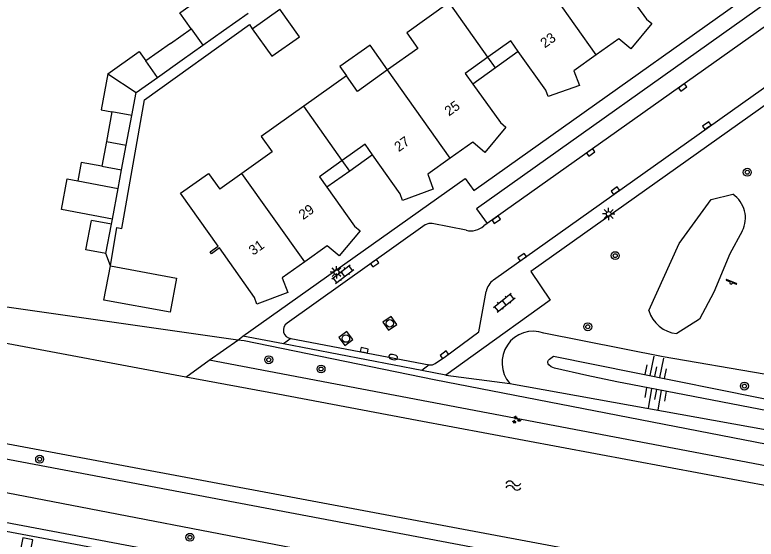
# Model space of a CAD drawing. Extents: x 124000 to 128010, y 398999 to 403000.
# Drawn here: x 126739.4 to 126814, y 399717.7 to 399770.5 of the extents above; entities that cross this region are included whole.
import ezdxf

# ---------------------------------------------------------------- set-up
doc = ezdxf.new("R2010")
doc.units = 0
for name, color, linetype in [('gg-afsc-erfafscheiding', 7, 'Continuous'), ('gg-afsc-muur', 7, 'Continuous'), ('gg-anno-huisnummerreeks BGT', 7, 'Continuous'), ('gg-bbg-bijgebouw', 7, 'Continuous'), ('gg-bbg-gedigitaliseerde bebouwing', 7, 'Continuous'), ('gg-bbg-gedigitaliseerde bijgebouw', 7, 'Continuous'), ('gg-bbg-hoofdgebouw', 7, 'Continuous'), ('gg-bbg-luifel en loopbrug', 7, 'Continuous'), ('gg-bbg-tussenscheiding', 7, 'Continuous'), ('gg-knt-BGT kruinlijn', 7, 'Continuous'), ('gg-knt-bovenkant onderkant talud', 7, 'Continuous'), ('gg-knt-verharding', 7, 'Continuous'), ('gg-knt-verharding nz', 7, 'Continuous'), ('gg-kntw-beschoeiing', 7, 'Continuous'), ('gt-grn-groengrens', 7, 'Continuous'), ('gt-grn-vlakafsluiter', 7, 'Continuous'), ('gt-grn-weggrens', 7, 'Continuous'), ('gt-symb-boom', 7, 'Continuous'), ('gt-symb-brandkraan', 7, 'Continuous'), ('gt-symb-groenvak', 7, 'Continuous'), ('gt-symb-klinker verharding', 7, 'Continuous'), ('gt-symb-kolk', 7, 'Continuous'), ('gt-symb-lichtmast', 7, 'Continuous'), ('gt-symb-rioolschacht', 7, 'Continuous'), ('gt-symb-speelvoorziening', 7, 'Continuous'), ('gt-symb-talud symbool', 7, 'Continuous'), ('gt-symb-watersymbool', 7, 'Continuous')]:
    doc.layers.add(name, color=color, linetype=linetype)

# ---------------------------------------------------------------- blocks, each defined once
blk = doc.blocks.new('gt0-SV')
at = {"layer": 'gt-symb-speelvoorziening'}
for p, q in [((-0.477, 0.255), (-0.08, 0.096)), ((0.542, -0.076), (-0.449, 0.324)), ((0.125, 0.014), (0.515, -0.143))]:
    blk.add_line(p, q, dxfattribs=at)
for centre, radius, start, end in [((-0.466, 0.291), 0.0369, 63.6251, 252.66016), ((-0.002, -0.005), 0.128, 127.68665, 8.59861), ((0.531, -0.111), 0.0363, 243.50852, 72.54358)]:
    blk.add_arc(centre, radius, start, end, dxfattribs=at)
blk = doc.blocks.new('gt0-BOOM')
at = {"layer": 'gt-symb-boom'}
for radius in [0.4, 0.2]:
    blk.add_circle((0, 0), radius, dxfattribs=at)
blk = doc.blocks.new('gt0-KOLK')
at = {"layer": 'gt-symb-kolk'}
blk.add_lwpolyline([(0, 0), (0.375, 0), (0.375, 0.4), (-0.375, 0.4), (-0.375, 0), (0, 0)], dxfattribs=at)
blk = doc.blocks.new('gt0-LMAST')
at = {"layer": 'gt-symb-lichtmast'}
for p, q in [((-0.182, 0.173), (-0.447, 0.438)), ((-0.005, 0.246), (-0.005, 0.621)), ((0.172, 0.173), (0.437, 0.438)), ((-0.255, -0.004), (-0.63, -0.004)), ((-0.182, -0.181), (-0.447, -0.446)), ((-0.005, -0.254), (-0.005, -0.629)), ((0.437, -0.446), (0.172, -0.181)), ((0.245, -0.004), (0.62, -0.004))]:
    blk.add_line(p, q, dxfattribs=at)
blk.add_circle((-0.005, -0.004), 0.25, dxfattribs=at)
blk = doc.blocks.new('gt0-KL1')
at = {"layer": 'gt-symb-klinker verharding'}
for p, q in [((-1.15, 0.3), (1.15, 0.3)), ((-1, -0.3), (-1, 0.3)), ((-0.5, 0.3), (-0.5, 0.45)), ((0, -0.3), (0, 0.3)), ((0.5, 0.3), (0.5, 0.45)), ((1, -0.3), (1, 0.3)), ((-1.15, -0.3), (1.15, -0.3)), ((-0.5, -0.45), (-0.5, -0.3)), ((0.5, -0.45), (0.5, -0.3))]:
    blk.add_line(p, q, dxfattribs=at)
blk = doc.blocks.new('gt0-RS')
at = {"layer": 'gt-symb-rioolschacht'}
blk.add_lwpolyline([(-0.5, -0.5), (0.5, -0.5), (0.5, 0.5), (-0.5, 0.5)], close=True, dxfattribs=at)
blk.add_circle((0, 0), 0.375, dxfattribs=at)
blk = doc.blocks.new('gt0-BR')
at = {"layer": 'gt-symb-brandkraan'}
for centre, radius, start, end in [((-0.244, 0), 0.206, 107.56694, 252.43307), ((0.599, -2.664), 3, 106.89205, 107.56694), ((0, -0.691), 0.938, 73.10799, 106.89205), ((-0.599, -2.664), 3, 72.43309, 73.10799), ((0.244, 0), 0.206, 287.56695, 72.43309), ((0.599, 2.664), 3, 252.43307, 253.10797), ((0, 0.691), 0.938, 253.10797, 286.89206), ((-0.599, 2.664), 3, 286.89206, 287.56695)]:
    blk.add_arc(centre, radius, start, end, dxfattribs=at)
blk = doc.blocks.new('gt0-GRVAK')
at = {"layer": 'gt-symb-groenvak'}
for p, q in [((-0.11, 0.189), (-0.228, 0.24)), ((-0.182, 0.153), (0.088, 0.153)), ((-0.091, 0.211), (-0.156, 0.322)), ((-0.047, 0.214), (-0.047, 0.393)), ((-0.004, 0.211), (0.061, 0.322)), ((0.015, 0.189), (0.133, 0.24)), ((0.262, -0.052), (0.197, 0.059)), ((0.305, -0.049), (0.305, 0.13)), ((0.349, -0.052), (0.414, 0.059)), ((-0.245, -0.228), (-0.363, -0.177)), ((-0.318, -0.264), (-0.047, -0.264)), ((-0.226, -0.206), (-0.291, -0.095)), ((-0.183, -0.203), (-0.183, -0.024)), ((-0.139, -0.206), (-0.074, -0.095)), ((-0.12, -0.228), (-0.002, -0.177)), ((0.243, -0.074), (0.125, -0.023)), ((0.17, -0.11), (0.441, -0.11)), ((0.368, -0.074), (0.486, -0.023))]:
    blk.add_line(p, q, dxfattribs=at)
blk = doc.blocks.new('gt0-TALUD_1')
at = {"layer": 'gt-symb-talud symbool'}
for p, q in [((-1, -1), (-1, 0)), ((-0.5, -2), (-0.5, 0)), ((0, -1), (0, 0)), ((0.5, -2), (0.5, 0)), ((1, -1), (1, 0))]:
    blk.add_line(p, q, dxfattribs=at)
blk = doc.blocks.new('gt0-WA')
at = {"layer": 'gt-symb-watersymbool'}
for centre, start, end in [((-0.323, 0.022), 28.07249, 151.92751), ((0.427, 0.422), 208.07248, 331.92751), ((-0.323, -0.428), 28.07249, 151.92751), ((0.427, -0.028), 208.07248, 331.92751)]:
    blk.add_arc(centre, 0.425, start, end, dxfattribs=at)

msp = doc.modelspace()

# ---------------------------------------------------------------- linework, layer by layer
at = {"layer": 'gg-afsc-erfafscheiding'}
msp.add_line((126749.084, 399749.434), (126749.18, 399749.946), dxfattribs=at)
at = {"layer": 'gg-afsc-muur'}
for points in [[(126752.415, 399761.935), (126762.976, 399769.516), (126763.267, 399769.11)], [(126748.996, 399745.226), (126749.635, 399749.104), (126750.136, 399748.995), (126752.415, 399761.935)]]:
    msp.add_lwpolyline(points, dxfattribs=at)
at = {"layer": 'gg-bbg-bijgebouw'}
msp.add_lwpolyline([(126748.996, 399745.226), (126755.653, 399743.994), (126755.004, 399740.562), (126748.321, 399741.789), (126748.996, 399745.226)], dxfattribs=at)
at = {"layer": 'gg-bbg-gedigitaliseerde bebouwing'}
for p, q in [((126772.737, 399764.362), (126768.454, 399761.319)), ((126762.216, 399754.543), (126759.985, 399752.965))]:
    msp.add_line(p, q, dxfattribs=at)
for points in [[(126783.086, 399771.73), (126778.812, 399768.684), (126779.925, 399767.121), (126776.887, 399764.96)], [(126776.887, 399764.96), (126773.849, 399762.798), (126772.737, 399764.362)], [(126768.454, 399761.319), (126764.148, 399758.26), (126765.259, 399756.695), (126762.216, 399754.543)]]:
    msp.add_lwpolyline(points, dxfattribs=at)
at = {"layer": 'gg-bbg-gedigitaliseerde bijgebouw'}
for p, q in [((126760.37, 399768.918), (126762.848, 399770.676)), ((126755.019, 399767.617), (126757.108, 399769.101)), ((126758.284, 399767.438), (126760.37, 399768.918)), ((126755.019, 399767.617), (126752.545, 399765.86)), ((126756.198, 399765.957), (126758.284, 399767.438)), ((126753.724, 399764.2), (126756.198, 399765.957)), ((126751.574, 399762.673), (126753.724, 399764.2)), ((126751.138, 399760.353), (126751.574, 399762.673)), ((126749.137, 399760.729), (126748.577, 399757.747)), ((126750.578, 399757.371), (126751.138, 399760.353)), ((126748.577, 399757.747), (126750.578, 399757.371)), ((126745.706, 399753.796), (126749.761, 399753.032)), ((126749.18, 399749.946), (126749.761, 399753.032)), ((126749.084, 399749.434), (126747.081, 399749.81)), ((126748.525, 399746.467), (126749.084, 399749.434))]:
    msp.add_line(p, q, dxfattribs=at)
for points in [[(126757.108, 399769.101), (126755.967, 399770.707), (126760.515, 399773.939)], [(126748.726, 399764.577), (126751.884, 399766.8), (126752.545, 399765.86)], [(126748.726, 399764.577), (126748.041, 399760.935), (126749.137, 399760.729)], [(126749.18, 399749.946), (126744.061, 399750.91), (126744.642, 399753.996), (126745.706, 399753.796)], [(126748.525, 399746.467), (126746.523, 399746.844), (126747.081, 399749.81)]]:
    msp.add_lwpolyline(points, dxfattribs=at)
at = {"layer": 'gg-bbg-hoofdgebouw'}
for points in [[(126800.128, 399773.97), (126802.935, 399770.077), (126803.481, 399769.63), (126801.379, 399767.081), (126800.147, 399768.097), (126797.884, 399766.485)], [(126790.039, 399766.829), (126789.283, 399767.887), (126786.985, 399766.245)], [(126797.884, 399766.485), (126795.624, 399764.874), (126796.188, 399763.392), (126793.061, 399762.274), (126792.83, 399762.923), (126790.039, 399766.829)], [(126786.985, 399766.245), (126784.686, 399764.602), (126785.451, 399763.54)], [(126785.451, 399763.54), (126788.252, 399759.653), (126788.783, 399759.204), (126786.679, 399756.647), (126785.45, 399757.671), (126783.189, 399756.06)], [(126775.378, 399756.406), (126774.632, 399757.471), (126772.329, 399755.835)], [(126783.189, 399756.06), (126780.928, 399754.45), (126781.482, 399752.948), (126778.385, 399751.805), (126778.137, 399752.467), (126775.378, 399756.406)], [(126772.329, 399755.835), (126770.026, 399754.199), (126770.779, 399753.139)], [(126768.538, 399745.636), (126766.265, 399744.02), (126766.827, 399742.545), (126763.734, 399741.377), (126763.497, 399742.053), (126759.965, 399747.039), (126759.15, 399746.459), (126759.028, 399746.63), (126759.843, 399747.21), (126756.054, 399752.538), (126758.865, 399754.538), (126759.985, 399752.965)], [(126770.779, 399753.139), (126773.56, 399749.224), (126774.108, 399748.759), (126772.014, 399746.239), (126770.811, 399747.252), (126768.538, 399745.636)]]:
    msp.add_lwpolyline(points, dxfattribs=at)
at = {"layer": 'gg-bbg-luifel en loopbrug'}
for p, q in [((126763.267, 399769.11), (126766.038, 399771.084)), ((126790.039, 399766.829), (126787.745, 399765.184)), ((126787.745, 399765.184), (126786.985, 399766.245)), ((126787.745, 399765.184), (126785.451, 399763.54)), ((126748.577, 399757.747), (126748.11, 399755.258)), ((126750.11, 399754.883), (126750.578, 399757.371)), ((126775.378, 399756.406), (126773.078, 399754.773)), ((126773.078, 399754.773), (126772.329, 399755.835)), ((126748.11, 399755.258), (126750.11, 399754.883)), ((126749.761, 399753.032), (126750.11, 399754.883)), ((126773.078, 399754.773), (126770.779, 399753.139))]:
    msp.add_line(p, q, dxfattribs=at)
for points in [[(126763.267, 399769.11), (126765.228, 399766.33), (126768.008, 399768.291), (126766.038, 399771.084)], [(126776.887, 399764.96), (126775.129, 399767.453), (126772.076, 399765.3), (126772.737, 399764.362)], [(126748.11, 399755.258), (126746.052, 399755.644), (126745.706, 399753.796)]]:
    msp.add_lwpolyline(points, dxfattribs=at)
at = {"layer": 'gg-bbg-tussenscheiding'}
for p, q in [((126797.884, 399766.485), (126791.55, 399775.397)), ((126786.985, 399766.245), (126783.086, 399771.73)), ((126757.108, 399769.101), (126758.284, 399767.438)), ((126753.724, 399764.2), (126752.545, 399765.86)), ((126748.726, 399764.577), (126751.574, 399762.673)), ((126783.189, 399756.06), (126776.887, 399764.96)), ((126772.329, 399755.835), (126768.454, 399761.319)), ((126751.138, 399760.353), (126749.137, 399760.729)), ((126768.538, 399745.636), (126762.216, 399754.543))]:
    msp.add_line(p, q, dxfattribs=at)
at = {"layer": 'gg-knt-BGT kruinlijn'}
for p, q in [((126761.809, 399737.764), (126721.317, 399743.542)), ((126722.765, 399725.412), (126829.331, 399704.974))]:
    msp.add_line(p, q, dxfattribs=at)
for points in [[(126854.702, 399717.82), (126850.847, 399720.296), (126781.568, 399733.766), (126762.446, 399737.673), (126761.809, 399737.764)], [(126845.382, 399724.394), (126837.031, 399726.262), (126831.691, 399727.41), (126826.716, 399728.405), (126818.942, 399729.886), (126803.971, 399732.778), (126799.946, 399733.569), (126796.938, 399734.188), (126793.7, 399734.944), (126793.345, 399735.078), (126793.125, 399735.257), (126793.054, 399735.376), (126793.018, 399735.516), (126793.021, 399735.587), (126793.079, 399735.726), (126793.186, 399735.855), (126793.572, 399736.138), (126822.529, 399730.291), (126845.768, 399725.755)]]:
    msp.add_lwpolyline(points, dxfattribs=at)
at = {"layer": 'gg-knt-bovenkant onderkant talud'}
for points in [[(126835.426, 399729.53), (126824.943, 399732.575), (126804.628, 399736.089), (126792.61, 399738.47)], [(126789.184, 399733.403), (126818.45, 399728.122), (126831.369, 399725.883), (126842.449, 399723.007)]]:
    msp.add_lwpolyline(points, dxfattribs=at)
msp.add_arc((126791.557, 399735.49), 3.16, 70.54398, 221.32765, dxfattribs=at)
at = {"layer": 'gg-knt-verharding'}
for p, q in [((126787.543, 399743.82), (126820.568, 399767.295)), ((126786.906, 399749.48), (126786.574, 399749.248)), ((126766.407, 399737.377), (126762.314, 399738.164)), ((126767.149, 399737.913), (126781.084, 399735.252)), ((126780.32, 399734.7), (126766.407, 399737.377)), ((126785.489, 399736.196), (126782.754, 399734.232)), ((126782.754, 399734.232), (126780.32, 399734.7))]:
    msp.add_line(p, q, dxfattribs=at)
for points in [[(126762.314, 399738.164), (126784.685, 399754.031), (126785.569, 399752.835), (126822.233, 399778.9)], [(126816.265, 399770.334), (126815.14, 399771.771), (126785.848, 399750.966), (126786.906, 399749.48)], [(126824.826, 399768.466), (126791.313, 399744.659), (126793.266, 399741.782), (126785.489, 399736.196)], [(126784.798, 399748.818), (126781.381, 399749.483), (126781.037, 399749.491), (126780.655, 399749.347), (126766.778, 399739.476)], [(126781.084, 399735.252), (126781.411, 399735.273), (126781.675, 399735.391), (126782.724, 399736.118), (126786.083, 399738.576), (126786.8, 399742.637)], [(126764.273, 399712.744), (126756.738, 399714.145), (126757.054, 399715.884), (126714.893, 399723.828)], [(126754.486, 399713.653), (126754.78, 399715.449), (126720.573, 399721.852), (126720.211, 399720.084)], [(126739.966, 399716.851), (126740.97, 399716.652), (126741.173, 399717.646), (126740.154, 399717.842), (126739.966, 399716.851)]]:
    msp.add_lwpolyline(points, dxfattribs=at)
for centre, radius, start, end in [((126785.275, 399750.732), 1.973, 256.01813, 311.20262), ((126788.682, 399742.28), 1.915, 126.47845, 169.25863), ((126767.253, 399738.763), 0.857, 123.70795, 262.99774)]:
    msp.add_arc(centre, radius, start, end, dxfattribs=at)
at = {"layer": 'gg-knt-verharding nz'}
msp.add_lwpolyline([(126816.265, 399770.334), (126815.826, 399769.989), (126786.906, 399749.48)], dxfattribs=at)
at = {"layer": 'gg-kntw-beschoeiing'}
for p, q in [((126756.566, 399734.042), (126728.072, 399739.384)), ((126765.842, 399732.302), (126756.566, 399734.042)), ((126779.867, 399729.673), (126765.842, 399732.302)), ((126833.525, 399719.613), (126779.867, 399729.673))]:
    msp.add_line(p, q, dxfattribs=at)
msp.add_lwpolyline([(126732.355, 399728.505), (126837.206, 399708.85), (126842.38, 399711.96), (126845.497, 399711.361), (126845.528, 399711.309)], dxfattribs=at)
at = {"layer": 'gt-grn-groengrens'}
for p, q in [((126761.809, 399737.764), (126762.314, 399738.164)), ((126758.916, 399735.743), (126761.809, 399737.764)), ((126756.566, 399734.042), (126758.916, 399735.743)), ((126782.754, 399734.232), (126789.184, 399733.403))]:
    msp.add_line(p, q, dxfattribs=at)
for points in [[(126803.167, 399740.741), (126806.241, 399747.471), (126809.458, 399751.927), (126811.63, 399752.443)], [(126812.584, 399748.732), (126811.334, 399746.459), (126809.723, 399742.584), (126808.288, 399739.878), (126805.99, 399738.408)], [(126851.92, 399715.846), (126849.9, 399718.468), (126758.916, 399735.743)], [(126844.255, 399710.406), (126842.422, 399710.486), (126837.325, 399707.09), (126724.751, 399728.358), (126720.041, 399732.733), (126720.467, 399734.908)]]:
    msp.add_lwpolyline(points, dxfattribs=at)
for centre, radius, start, end in [((126810.028, 399750.053), 2.877, 332.6661, 56.168), ((126806.344, 399741.711), 3.322, 196.97904, 263.87855)]:
    msp.add_arc(centre, radius, start, end, dxfattribs=at)
at = {"layer": 'gt-grn-vlakafsluiter'}
msp.add_line((126748.996, 399745.226), (126748.525, 399746.467), dxfattribs=at)
at = {"layer": 'gt-grn-weggrens'}
for p, q in [((126767.149, 399737.913), (126766.407, 399737.377)), ((126781.084, 399735.252), (126780.32, 399734.7))]:
    msp.add_line(p, q, dxfattribs=at)

# ---------------------------------------------------------------- block references
at = {"layer": 'gt-symb-boom'}
for p in [(126813.089, 399754.659), (126799.795, 399746.259), (126797.037, 399739.099), (126764.921, 399735.778), (126770.184, 399734.849), (126812.803, 399733.128), (126741.861, 399725.768), (126756.985, 399717.903)]:
    msp.add_blockref('gt0-BOOM', p, dxfattribs=at)
at = {"layer": 'gt-symb-brandkraan', "rotation": 169.0495657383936}
msp.add_blockref('gt0-BR', (126777.454, 399736.044), dxfattribs=at)
at = {"layer": 'gt-symb-groenvak'}
msp.add_blockref('gt0-GRVAK', (126789.832, 399729.729), dxfattribs=at)
at = {"layer": 'gt-symb-klinker verharding'}
for p, rotation in [((126772.382, 399744.405), 37.523171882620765), ((126788.628, 399741.525), 38.74927691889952)]:
    msp.add_blockref('gt0-KL1', p, dxfattribs=dict(at, rotation=rotation))
at = {"layer": 'gt-symb-kolk'}
for p, rotation in [((126806.479, 399763.352), -144.60889248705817), ((126809.136, 399759.185), 35.39110751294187), ((126797.222, 399756.805), -144.73556975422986), ((126799.919, 399752.638), 35.39110751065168), ((126787.702, 399750.047), -144.60889248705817), ((126790.547, 399745.949), 35.51769786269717), ((126775.472, 399745.661), -144.56219853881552), ((126774.496, 399736.531), -11.590736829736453), ((126782.724, 399736.118), 36.21688464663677)]:
    msp.add_blockref('gt0-KOLK', p, dxfattribs=dict(at, rotation=rotation))
at = {"layer": 'gt-symb-lichtmast'}
for p in [(126799.142, 399750.458), (126771.738, 399744.591)]:
    msp.add_blockref('gt0-LMAST', p, dxfattribs=at)
at = {"layer": 'gt-symb-rioolschacht'}
for p, rotation in [((126777.11, 399739.445), 34.48490803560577), ((126772.691, 399737.909), 37.23665897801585)]:
    msp.add_blockref('gt0-RS', p, dxfattribs=dict(at, rotation=rotation))
at = {"layer": 'gt-symb-speelvoorziening'}
msp.add_blockref('gt0-SV', (126811.457, 399743.531), dxfattribs=at)
at = {"layer": 'gt-symb-talud symbool'}
for p, xscale, yscale, rotation in [((126803.756, 399734.082), 0.999622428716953, 0.9996224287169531, 168.3415983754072), ((126803.971, 399732.778), 0.999562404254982, 0.999562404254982, -9.792146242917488)]:
    msp.add_blockref('gt0-TALUD_1', p, dxfattribs=dict(at, xscale=xscale, yscale=yscale, rotation=rotation))
at = {"layer": 'gt-symb-watersymbool', "rotation": 180}
msp.add_blockref('gt0-WA', (126789.6, 399723.106), dxfattribs=at)

# ---------------------------------------------------------------- texts
at = {"layer": 'gg-anno-huisnummerreeks BGT'}
for s, rotation, p in [('23', 35.2, (126792.706, 399767.117)), ('25', 35.4, (126783.062, 399760.261)), ('27', 35.4, (126778.002, 399756.666)), ('29', 35.5, (126768.382, 399749.827)), ('31', 35.4, (126763.357, 399746.247))]:
    msp.add_text(s, height=1, rotation=rotation, dxfattribs=at).set_placement(p)

doc.saveas('drawing.dxf')
